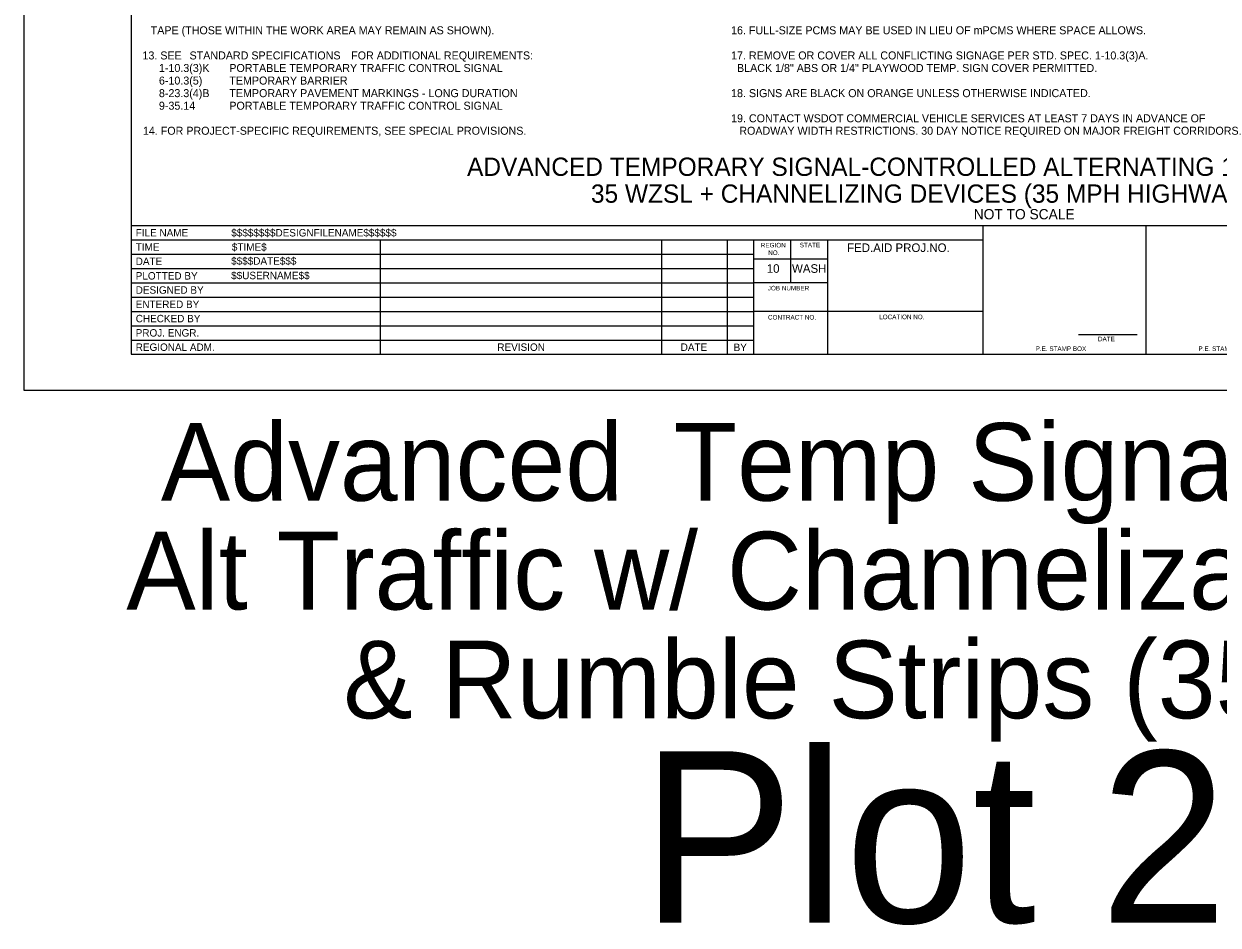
# Model space of a CAD drawing. Extents: x 99976 to 100136, y 99905 to 100011.
# Drawn here: x 100059.06 to 100069.51, y 99935.01 to 99942.89 of the extents above; entities that cross this region are included whole.
import ezdxf

# ---------------------------------------------------------------- set-up
doc = ezdxf.new("R2010")
doc.units = 0
for name, color, linetype in [('SH_DE_DetailHeading1Text', 7, 'Continuous'), ('SH_GI_GeneralNotesBodyText', 7, 'Continuous'), ('SH_GI_PlotLimits', 7, 'Continuous'), ('SH_GI_SheetBorder', 7, 'Continuous'), ('SH_GI_SheetLocationText', 7, 'Continuous'), ('SH_GI_SheetTextInCells', 7, 'Continuous'), ('SH_GI_TitleBlockText', 7, 'Continuous')]:
    doc.layers.add(name, color=color, linetype=linetype)

msp = doc.modelspace()

# ---------------------------------------------------------------- linework, layer by layer
at = {"layer": 'SH_GI_PlotLimits'}
msp.add_lwpolyline([(100059.062, 99939.687), (100076.062, 99939.687), (100076.062, 99950.687), (100059.062, 99950.687)], close=True, dxfattribs=at)
at = {"layer": 'SH_GI_SheetBorder'}
for p, q in [((100060, 99950.375), (100060, 99940)), ((100060, 99941.126), (100075.75, 99941.126)), ((100067.457, 99940), (100067.457, 99941.126)), ((100068.883, 99940), (100068.883, 99941.126)), ((100060, 99941.001), (100067.457, 99941.001)), ((100062.179, 99941.001), (100062.179, 99940)), ((100064.641, 99941.001), (100064.641, 99940)), ((100065.216, 99941.001), (100065.216, 99940)), ((100065.445, 99941.001), (100065.445, 99940)), ((100065.772, 99940.625), (100065.772, 99941.001)), ((100066.096, 99940), (100066.096, 99941.001)), ((100060, 99940.876), (100062.182, 99940.876)), ((100062.182, 99940.876), (100065.447, 99940.876)), ((100060, 99940.751), (100062.182, 99940.751)), ((100062.182, 99940.751), (100065.447, 99940.751)), ((100066.096, 99940.831), (100065.447, 99940.831)), ((100060, 99940.625), (100065.447, 99940.625)), ((100066.096, 99940.625), (100065.447, 99940.625)), ((100060, 99940.5), (100065.447, 99940.5)), ((100060, 99940.375), (100065.447, 99940.375)), ((100067.457, 99940.375), (100065.447, 99940.375)), ((100060, 99940.25), (100065.447, 99940.25)), ((100060, 99940.125), (100065.447, 99940.125)), ((100068.29, 99940.173), (100068.802, 99940.173)), ((100060, 99940), (100075.75, 99940))]:
    msp.add_line(p, q, dxfattribs=at)

# ---------------------------------------------------------------- texts
at = {"layer": 'SH_DE_DetailHeading1Text'}
for s, height, p in [('ADVANCED TEMPORARY SIGNAL-CONTROLLED ALTERNATING 1-LANE, 2-WAY TRAFFIC', 0.16, (100062.94, 99941.561)), ('35 WZSL + CHANNELIZING DEVICES (35 MPH HIGHWAYS, 8+ DAYS)', 0.16, (100064.024, 99941.326)), ('NOT TO SCALE', 0.09, (100067.373, 99941.181))]:
    msp.add_text(s, height=height, rotation=360, dxfattribs=at).set_placement(p)
at = {"layer": 'SH_GI_GeneralNotesBodyText'}
for s, p in [('TAPE (THOSE WITHIN THE WORK AREA MAY REMAIN AS SHOWN).', (100060.172, 99942.8)), ('16. FULL-SIZE PCMS MAY BE USED IN LIEU OF mPCMS WHERE SPACE ALLOWS.', (100065.25, 99942.8)), ('13. SEE ', (100060.1, 99942.58)), ('STANDARD SPECIFICATIONS', (100060.512, 99942.58)), (' FOR ADDITIONAL REQUIREMENTS:', (100061.9, 99942.58)), ('17. REMOVE OR COVER ALL CONFLICTING SIGNAGE PER STD. SPEC. 1-10.3(3)A. ', (100065.25, 99942.58)), ('1-10.3(3)K', (100060.244, 99942.47)), ('PORTABLE TEMPORARY TRAFFIC CONTROL SIGNAL', (100060.86, 99942.47)), ('  BLACK 1/8" ABS OR 1/4" PLAYWOOD TEMP. SIGN COVER PERMITTED.', (100065.25, 99942.47)), ('6-10.3(5)', (100060.244, 99942.36)), ('TEMPORARY BARRIER', (100060.86, 99942.36)), ('8-23.3(4)B', (100060.244, 99942.25)), ('TEMPORARY PAVEMENT MARKINGS - LONG DURATION', (100060.86, 99942.25)), ('18. SIGNS ARE BLACK ON ORANGE UNLESS OTHERWISE INDICATED.', (100065.25, 99942.25)), ('9-35.14', (100060.244, 99942.14)), ('PORTABLE TEMPORARY TRAFFIC CONTROL SIGNAL', (100060.86, 99942.14)), ('19. CONTACT WSDOT COMMERCIAL VEHICLE SERVICES AT LEAST 7 DAYS IN ADVANCE OF ', (100065.25, 99942.03)), ('14. FOR PROJECT-SPECIFIC REQUIREMENTS, SEE SPECIAL PROVISIONS.', (100060.104, 99941.921)), ('ROADWAY WIDTH RESTRICTIONS. 30 DAY NOTICE REQUIRED ON MAJOR FREIGHT CORRIDORS.', (100065.322, 99941.921))]:
    msp.add_text(s, height=0.07, rotation=360, dxfattribs=at).set_placement(p)
at = {"layer": 'SH_GI_SheetLocationText'}
for s, height, p in [('Advanced', 0.68, (100060.261, 99938.719)), (' Temp Signal-Controlled', 0.68, (100064.495, 99938.719)), ('Alt Traffic w/ Channelization Devices', 0.68, (100059.959, 99937.767)), ('& Rumble Strips (35 mph)', 0.68, (100061.858, 99936.815)), ('Plot 24', 1.5, (100064.463, 99935.027))]:
    msp.add_text(s, height=height, dxfattribs=at).set_placement(p)
at = {"layer": 'SH_GI_SheetTextInCells'}
for s, height, p in [('FILE NAME', 0.0651, (100060.041, 99941.031)), ('TIME', 0.0651, (100060.041, 99940.906)), ('REGION', 0.04, (100065.51, 99940.935)), ('STATE', 0.04, (100065.851, 99940.936)), ('FED.AID PROJ.NO.', 0.07506, (100066.265, 99940.895)), ('DATE', 0.0651, (100060.041, 99940.781)), ('NO.', 0.04, (100065.575, 99940.869)), ('10', 0.0751, (100065.562, 99940.713)), ('WASH', 0.0751, (100065.783, 99940.713)), ('PLOTTED BY', 0.0651, (100060.041, 99940.654)), ('DESIGNED BY', 0.06505, (100060.041, 99940.53)), ('JOB NUMBER', 0.04, (100065.571, 99940.559)), ('ENTERED BY', 0.0651, (100060.041, 99940.405)), ('CHECKED BY', 0.0651, (100060.041, 99940.28)), ('CONTRACT NO.', 0.04003, (100065.573, 99940.304)), ('LOCATION NO.', 0.04003, (100066.546, 99940.307)), ('PROJ. ENGR.', 0.06505, (100060.041, 99940.155)), ('DATE', 0.04, (100068.46, 99940.114)), ('REGIONAL ADM.', 0.06505, (100060.041, 99940.03)), ('REVISION', 0.0651, (100063.205, 99940.03)), ('DATE', 0.0651, (100064.809, 99940.03)), ('BY', 0.0651, (100065.272, 99940.028)), ('P.E. STAMP BOX', 0.04003, (100067.915, 99940.029)), ('P.E. STAMP BOX', 0.04003, (100069.339, 99940.029))]:
    msp.add_text(s, height=height, dxfattribs=at).set_placement(p)
at = {"layer": 'SH_GI_TitleBlockText'}
for s, height, p in [('$$$$$$$$DESIGNFILENAME$$$$$$', 0.06505, (100060.877, 99941.031)), ('$TIME$', 0.0651, (100060.882, 99940.906)), ('$$$$DATE$$$', 0.06505, (100060.876, 99940.784)), ('$$USERNAME$$', 0.06505, (100060.876, 99940.657))]:
    msp.add_text(s, height=height, dxfattribs=at).set_placement(p)

doc.saveas('drawing.dxf')
